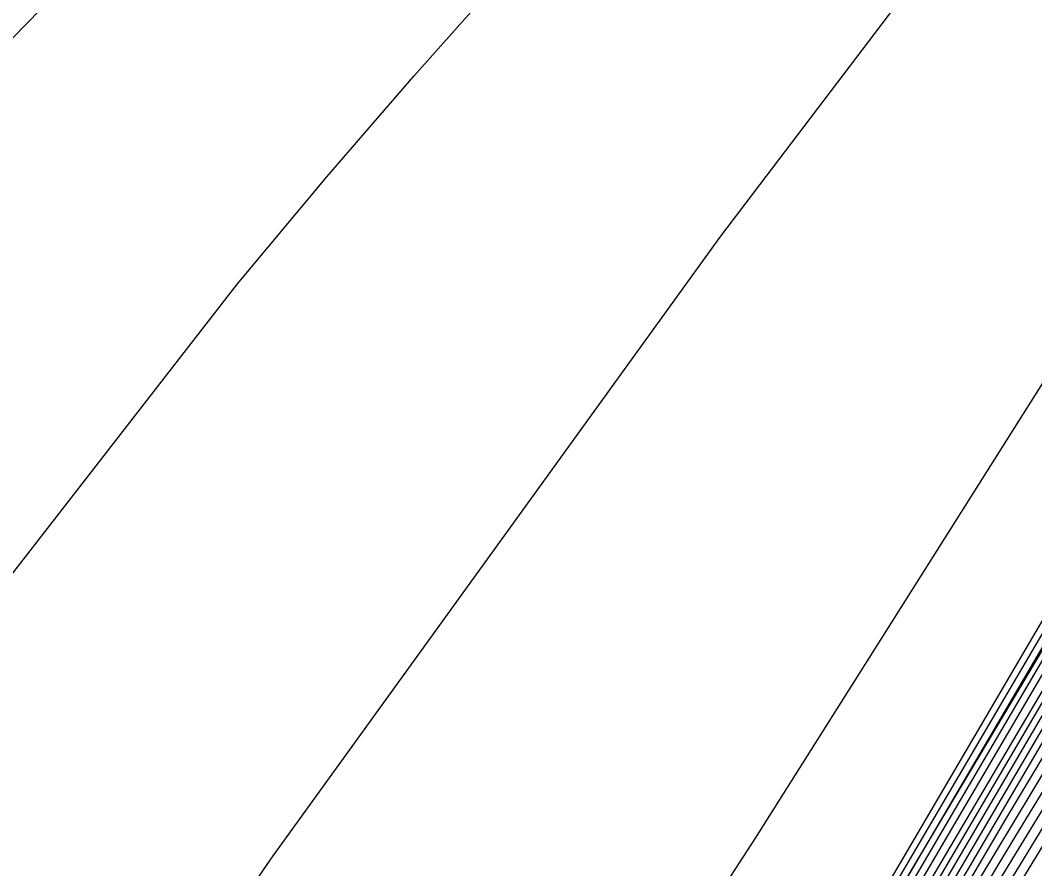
# Model space of a CAD drawing. Extents: x 2356077 to 2359823, y 225951 to 227822.
# Drawn here: x 2357579.995 to 2357584.058, y 226724.645 to 226728.045 of the extents above; entities that cross this region are included whole.
import ezdxf

# ---------------------------------------------------------------- set-up
doc = ezdxf.new("R2010")
doc.units = 0
for name, color, linetype in [('DTM Contours Major', 7, 'Continuous'), ('DTM Contours Minor', 7, 'Continuous'), ('Exist DTM Breakline Underwater', 7, 'Continuous'), ('Exist DTM Drainline', 7, 'Continuous')]:
    doc.layers.add(name, color=color, linetype=linetype)

msp = doc.modelspace()

# ---------------------------------------------------------------- linework, layer by layer
at = {"layer": 'DTM Contours Major'}
for points in [[(2357574.4156, 226708.5552), (2357583.6863, 226724.3529), (2357584.198, 226725.202), (2357586.7658, 226729.4081), (2357586.8733, 226729.5973), (2357586.9646, 226729.842), (2357586.8945, 226729.6276), (2357587.076, 226730.0622), (2357587.1603, 226730.2353), (2357587.5101, 226730.8341), (2357587.8045, 226731.499), (2357588.3914, 226732.0638), (2357590.7673, 226734.3209), (2357591.3947, 226734.9267), (2357591.5711, 226734.9984), (2357591.6106, 226735.2214), (2357591.6759, 226735.1254), (2357591.6801, 226735.3545), (2357591.6895, 226735.4248), (2357591.688, 226735.461), (2357597.5775, 226752.726)], [(2357575.3946, 226722.2435), (2357577.193, 226724.7126), (2357578.9259, 226726.848), (2357579.367, 226727.3429), (2357579.7981, 226727.8046), (2357580.6262, 226728.6523), (2357580.9189, 226729.1979), (2357581.0641, 226729.7405), (2357581.4653, 226730.4917), (2357583.368, 226730.8529), (2357583.9943, 226731.2253), (2357584.6396, 226731.5105), (2357585.4987, 226731.6736), (2357585.6566, 226731.7482), (2357585.9544, 226732.243), (2357586.0064, 226732.3937), (2357586.2188, 226734.5807), (2357586.0397, 226735.3143), (2357585.4418, 226737.0823), (2357585.1724, 226738.4539), (2357584.6387, 226739.8521), (2357583.37, 226743.1308), (2357583.002, 226744.8092), (2357584.5258, 226748.6966)], [(2357574.3625, 226708.7397), (2357585.2277, 226727.2505), (2357586.172, 226728.7974), (2357586.5546, 226729.3545), (2357586.7695, 226729.7143), (2357586.829, 226729.8094), (2357586.9572, 226730.1531), (2357587.4303, 226730.9674), (2357587.5976, 226731.3453), (2357588.369, 226732.0843), (2357589.927, 226733.5684), (2357590.0125, 226733.8354), (2357590.0848, 226734.1191), (2357590.1462, 226734.4209), (2357590.1989, 226734.742), (2357590.2243, 226735.0458), (2357590.1551, 226735.1503), (2357589.4729, 226736.9133), (2357589.7866, 226737.9015), (2357589.7648, 226738.5509), (2357591.1623, 226742.1159), (2357592.1309, 226745.2689), (2357593.0614, 226748.3182)], [(2357571.7599, 226704.5271), (2357586.2926, 226729.2874), (2357586.7589, 226730.0511), (2357586.7666, 226730.0476), (2357586.7712, 226730.0391), (2357586.7954, 226730.1285), (2357586.803, 226730.1489), (2357586.8942, 226730.3192), (2357587.3484, 226731.0961), (2357587.3835, 226731.1754), (2357587.4693, 226731.2713), (2357587.9308, 226731.7138), (2357587.9554, 226732.0954), (2357587.9538, 226732.5316), (2357587.9294, 226733.0204), (2357587.9413, 226733.6174), (2357588.0598, 226734.837), (2357587.6887, 226735.8298), (2357587.5065, 226736.8811), (2357587.1814, 226738.0582), (2357586.3353, 226740.2447), (2357586.3184, 226741.5141), (2357587.4025, 226744.2799), (2357588.1226, 226746.8372)]]:
    msp.add_lwpolyline(points, dxfattribs=at)
at = {"layer": 'DTM Contours Minor'}
for points in [[(2357574.3868, 226708.5612), (2357583.9425, 226724.8444), (2357584.404, 226725.6118), (2357586.7012, 226729.3746), (2357586.8573, 226729.6364), (2357586.9183, 226729.8), (2357586.8568, 226729.5605), (2357587.0479, 226730.0686), (2357587.1326, 226730.2419), (2357587.4932, 226730.8586), (2357587.7635, 226731.4691), (2357588.9846, 226732.6352), (2357589.6006, 226733.2201), (2357590.2129, 226733.8097), (2357590.8262, 226734.3922), (2357591.2237, 226735.3553), (2357591.2633, 226735.4013), (2357591.2964, 226735.4572), (2357591.5113, 226735.9926), (2357592.6074, 226738.9769), (2357593.9978, 226742.5338), (2357597.7187, 226753.4415)], [(2357572.6891, 226705.5582), (2357583.4215, 226723.8467), (2357583.9789, 226724.7706), (2357586.7781, 226729.3558), (2357586.8861, 226729.5498), (2357586.9916, 226729.8327), (2357586.9203, 226729.6359), (2357587.1027, 226730.052), (2357587.187, 226730.2271), (2357587.5271, 226730.8098), (2357587.8463, 226731.5305), (2357588.4145, 226732.0774), (2357591.2701, 226734.7873), (2357591.339, 226734.8442), (2357591.768, 226735.0248), (2357591.8576, 226735.1561), (2357591.8158, 226735.2009), (2357591.8539, 226735.5466), (2357591.8507, 226735.6364), (2357597.4171, 226751.9543)], [(2357572.7723, 226705.6451), (2357583.1581, 226723.3429), (2357583.7618, 226724.3426), (2357586.2073, 226728.3485), (2357586.8831, 226729.4207), (2357587.15, 226730.1362), (2357587.2131, 226730.2179), (2357587.5442, 226730.7856), (2357587.888, 226731.5621), (2357588.9965, 226732.622), (2357590.6711, 226734.2129), (2357591.199, 226734.7064), (2357591.1933, 226734.6803), (2357591.2089, 226734.7298), (2357591.9113, 226735.0286), (2357592.0348, 226735.1917), (2357591.9491, 226735.2835), (2357592.0103, 226735.7282), (2357592.0065, 226735.7917), (2357597.2409, 226751.1364)], [(2357572.8554, 226705.7315), (2357582.8962, 226722.8415), (2357583.5464, 226723.9174), (2357586.8083, 226729.2605), (2357586.9123, 226729.4563), (2357587.0624, 226729.8588), (2357587.1405, 226729.9895), (2357587.2389, 226730.208), (2357587.5612, 226730.7613), (2357587.9297, 226731.5936), (2357589.0011, 226732.618), (2357590.6206, 226734.1565), (2357591.1264, 226734.6191), (2357591.1116, 226734.5683), (2357591.1333, 226734.5923), (2357591.4829, 226734.7918), (2357592.0542, 226735.0322), (2357592.2052, 226735.2345), (2357592.0992, 226735.3481), (2357592.1642, 226735.8572), (2357592.1604, 226735.9413), (2357597.0564, 226750.294)], [(2357572.9389, 226705.8189), (2357582.6345, 226722.3407), (2357583.3312, 226723.4926), (2357586.8208, 226729.2085), (2357586.9251, 226729.4088), (2357587.1009, 226729.8802), (2357587.1426, 226729.9134), (2357587.2641, 226730.1973), (2357587.5782, 226730.7369), (2357587.9714, 226731.6249), (2357589.0056, 226732.6139), (2357590.5699, 226734.1), (2357591.0535, 226734.5302), (2357591.0374, 226734.4743), (2357591.0669, 226734.5058), (2357591.2379, 226734.5778), (2357591.4886, 226734.7376), (2357592.1969, 226735.0357), (2357592.3631, 226735.2908), (2357592.2048, 226735.4605), (2357592.3153, 226736.0937), (2357596.864, 226749.4282)], [(2357574.3954, 226708.8508), (2357583.053, 226723.6038), (2357585.3045, 226727.4141), (2357586.8105, 226729.8808), (2357586.7582, 226729.7651), (2357586.7855, 226729.7987), (2357586.8428, 226729.9282), (2357586.9281, 226730.1569), (2357587.4134, 226730.9919), (2357587.5556, 226731.3131), (2357588.2079, 226731.9396), (2357589.5277, 226733.1975), (2357589.6012, 226733.4843), (2357589.6576, 226733.7934), (2357589.6998, 226734.1257), (2357589.7305, 226734.4825), (2357589.7528, 226734.8646), (2357589.7582, 226735.2204), (2357588.7016, 226737.9513), (2357589.0574, 226739.0973), (2357590.3988, 226742.5193), (2357591.2545, 226745.5077), (2357592.1187, 226748.4262)], [(2357574.3652, 226708.6893), (2357584.7169, 226726.3291), (2357585.0327, 226726.8588), (2357586.348, 226729.0133), (2357586.3584, 226729.0201), (2357586.4856, 226729.1894), (2357586.794, 226729.6752), (2357586.9094, 226729.9431), (2357586.9855, 226730.1471), (2357587.4469, 226730.9422), (2357587.6394, 226731.377), (2357588.5299, 226732.2288), (2357590.3262, 226733.9393), (2357590.421, 226734.1854), (2357590.5067, 226734.444), (2357590.5747, 226734.7032), (2357590.595, 226734.9122), (2357590.5984, 226735.0969), (2357590.528, 226735.142), (2357590.0183, 226736.4593), (2357590.4562, 226737.4974), (2357590.4968, 226738.0672), (2357591.9488, 226741.7714), (2357593.9646, 226748.1973)], [(2357574.0463, 226711.1826), (2357576.2087, 226714.4868), (2357578.5235, 226718.0029), (2357580.8232, 226721.5053), (2357582.94, 226724.7682), (2357584.7063, 226727.566), (2357585.33, 226728.5938), (2357585.6401, 226729.1233), (2357585.9948, 226729.7577), (2357586.1524, 226730.0558), (2357586.2974, 226730.3431), (2357586.4794, 226730.559), (2357586.623, 226730.7869), (2357586.9466, 226731.3247), (2357586.9989, 226731.8587), (2357587.0689, 226732.1144), (2357587.3123, 226734.62), (2357586.9714, 226735.9491), (2357586.801, 226737.0121), (2357586.5508, 226737.7769), (2357585.1317, 226741.4444), (2357585.0323, 226742.9354), (2357585.9993, 226745.4023), (2357586.7991, 226747.7514)], [(2357576.8022, 226713.2008), (2357578.4169, 226715.9258), (2357586.5825, 226729.8346), (2357586.7508, 226730.107), (2357586.7576, 226730.1044), (2357586.8609, 226730.3162), (2357587.3183, 226731.0955), (2357587.324, 226731.09), (2357587.3326, 226731.1231), (2357587.3666, 226731.1821), (2357587.5316, 226731.3429), (2357587.5709, 226731.808), (2357587.5768, 226732.3247), (2357587.5533, 226732.8912), (2357587.5719, 226733.5534), (2357587.6368, 226734.222), (2357587.6936, 226734.8616), (2357587.2544, 226735.9967), (2357587.0331, 226737.1748), (2357586.6701, 226738.424), (2357585.7394, 226740.8294), (2357585.6609, 226742.1879), (2357586.6894, 226744.8117), (2357587.4556, 226747.2877)], [(2357576.6526, 226712.8622), (2357583.5723, 226724.6536), (2357586.0618, 226728.8369), (2357586.7617, 226729.9834), (2357586.7683, 226729.9874), (2357586.7755, 226729.9833), (2357586.8361, 226730.1559), (2357586.9241, 226730.3164), (2357587.3605, 226731.0607), (2357587.4277, 226731.2124), (2357587.5715, 226731.3601), (2357588.33, 226732.0847), (2357588.3647, 226732.4346), (2357588.375, 226732.8311), (2357588.3644, 226733.273), (2357588.3362, 226733.759), (2357588.3735, 226734.3272), (2357588.4263, 226734.8717), (2357588.1522, 226735.7698), (2357588.0515, 226736.7648), (2357586.9264, 226739.6724), (2357586.9941, 226740.8868), (2357588.1466, 226743.827), (2357588.8538, 226746.488)], [(2357572.3227, 226705.0988), (2357584.2043, 226725.3457), (2357584.6207, 226726.0391), (2357586.7378, 226729.5069), (2357586.8476, 226729.6923), (2357586.885, 226729.7925), (2357586.9757, 226729.9571), (2357587.0381, 226730.1243), (2357587.1906, 226730.3944), (2357587.4803, 226730.8922), (2357587.7232, 226731.4409), (2357589.4208, 226733.0585), (2357591.1246, 226734.6811), (2357591.2917, 226734.9782), (2357591.3248, 226735.0697), (2357591.2849, 226735.1141), (2357591.2686, 226735.1388), (2357591.233, 226735.2309), (2357591.5929, 226735.8222), (2357591.668, 226736.1941), (2357591.7776, 226736.6324), (2357593.2361, 226740.3532), (2357593.9457, 226742.3106), (2357595.2966, 226746.3399)], [(2357572.8964, 226712.3845), (2357574.8071, 226715.4176), (2357576.8818, 226718.6147), (2357578.9916, 226721.7749), (2357581.0076, 226724.6971), (2357582.801, 226727.1803), (2357583.549, 226728.1653), (2357584.2166, 226729.0148), (2357584.5871, 226729.478), (2357584.9199, 226729.9368), (2357585.2284, 226730.3389), (2357585.5152, 226730.6545), (2357585.8421, 226730.8716), (2357586.2122, 226730.96), (2357586.6637, 226731.7103), (2357586.9405, 226734.5316), (2357586.7546, 226735.3775), (2357586.2725, 226736.9155), (2357586.0582, 226738.0946), (2357584.5464, 226742.0015), (2357584.342, 226743.5256), (2357585.2378, 226745.8108)], [(2357574.6032, 226709.2599), (2357585.4282, 226727.7062), (2357585.4841, 226727.8134), (2357585.4556, 226727.73), (2357586.1257, 226728.7969), (2357586.7708, 226729.8525), (2357586.7871, 226729.8617), (2357586.8983, 226730.1587), (2357587.3962, 226731.0158), (2357587.5133, 226731.2804), (2357587.7754, 226731.537), (2357589.1285, 226732.8265), (2357589.1896, 226733.1336), (2357589.2307, 226733.4699), (2357589.2549, 226733.8361), (2357589.2655, 226734.2327), (2357589.2657, 226734.6604), (2357589.2588, 226735.1196), (2357589.1773, 226735.7664), (2357588.1096, 226738.5256), (2357588.3604, 226739.6702), (2357589.6378, 226742.9289), (2357590.459, 226745.8223)], [(2357579.0773, 226724.6875), (2357580.8647, 226726.9884), (2357581.2234, 226727.4174), (2357581.5713, 226727.8209), (2357581.9085, 226728.1998), (2357582.2351, 226728.5548), (2357582.5396, 226728.9272), (2357582.8334, 226729.242), (2357583.242, 226729.9443), (2357583.6431, 226730.4716), (2357584.3387, 226730.6036), (2357584.7646, 226730.9793), (2357585.2592, 226731.1945), (2357585.8683, 226731.3102), (2357585.9777, 226731.4261), (2357586.3044, 226731.969), (2357586.3479, 226732.1697), (2357586.5785, 226734.5446), (2357586.4169, 226735.2949), (2357585.8414, 226736.9722), (2357585.6012, 226738.2716), (2357585.1301, 226739.5376)], [(2357576.5585, 226712.6469), (2357585.381, 226727.6807), (2357584.9145, 226726.8677), (2357586.1549, 226728.917), (2357586.7621, 226729.9116), (2357586.7725, 226729.9233), (2357586.7834, 226729.9214), (2357586.8677, 226730.1588), (2357587.0393, 226730.4589), (2357587.3786, 226731.0389), (2357587.4707, 226731.2469), (2357587.6735, 226731.4486), (2357588.7293, 226732.4556), (2357588.7764, 226732.7829), (2357588.8009, 226733.1479), (2357588.806, 226733.5501), (2357588.7951, 226733.9896), (2357588.7716, 226734.466), (2357588.7603, 226734.9714), (2357588.6813, 226735.7983), (2357588.478, 226736.6182), (2357587.5168, 226739.1021)], [(2357572.6908, 226705.7811), (2357584.4622, 226725.8401), (2357584.829, 226726.4527), (2357586.6166, 226729.3808), (2357586.5089, 226729.2091), (2357586.8475, 226729.7738), (2357586.7444, 226729.5287), (2357586.9062, 226729.8525), (2357587.0133, 226730.1397), (2357587.3167, 226730.663), (2357587.4633, 226730.9166), (2357587.6811, 226731.4084), (2357588.6906, 226732.3731), (2357590.7254, 226734.3102)]]:
    msp.add_lwpolyline(points, dxfattribs=at)
at = {"layer": 'Exist DTM Breakline Underwater'}
msp.add_lwpolyline([(2357673.929, 226512.255), (2357589.669, 226638.544), (2357567.907, 226682.757), (2357572.328, 226695.394), (2357571.596, 226704.314), (2357587.31, 226731.137), (2357591.456, 226734.989), (2357599.673, 226759.537)], dxfattribs=at)
at = {"layer": 'Exist DTM Drainline'}
msp.add_spline([(2357699.586, 226858.192), (2357670.366, 226820.782), (2357623.327, 226796.892), (2357587.218, 226772.268), (2357568.803, 226744.252), (2357555.19, 226717.62), (2357555.017, 226695.126), (2357553.473, 226672.759), (2357563.697, 226642.736), (2357576.526, 226627.993), (2357663.798, 226499.169), (2357732.721, 226415.647), (2357803.211, 226342.215), (2357874.586, 226264.309)], degree=3, dxfattribs=at)

doc.saveas('drawing.dxf')
